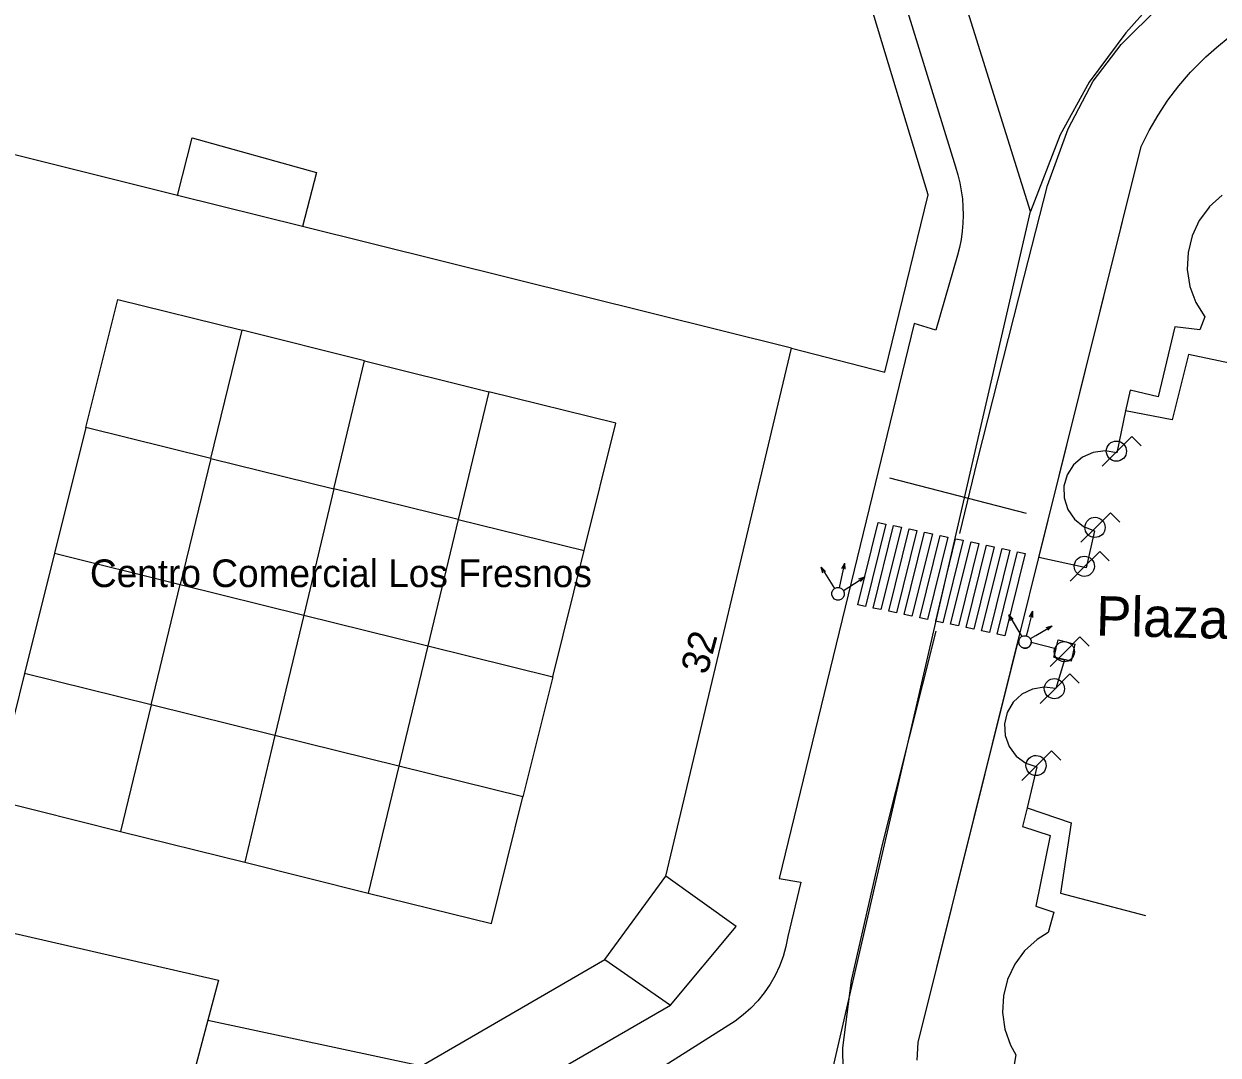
# Model space of a CAD drawing. Extents: x 282771 to 285132, y 4823109 to 4825496.
# Drawn here: x 284912.2 to 284987.7, y 4823387 to 4823452.2 of the extents above; entities that cross this region are included whole.
import ezdxf

# ---------------------------------------------------------------- set-up
doc = ezdxf.new("R2010")
doc.units = 0
for name, color, linetype in [('ACERA-BORDILLO', 7, 'Continuous'), ('ACERA-INTERIOR', 7, 'Continuous'), ('CALLE-EJE', 7, 'Continuous'), ('CALLE-TEXTO', 7, 'Continuous'), ('EDIFICIO', 7, 'Continuous'), ('FAROLA', 7, 'Continuous'), ('MEDIANERA', 7, 'Continuous'), ('NUM-PORTAL', 7, 'Continuous'), ('PASO-PEATONES', 7, 'Continuous'), ('SEMAFORO', 7, 'Continuous'), ('SENAL-VIARIA', 7, 'Continuous'), ('TXT-EDIFICIOS', 7, 'Continuous'), ('ZONA-VERDE', 7, 'Continuous')]:
    doc.layers.add(name, color=color, linetype=linetype)

msp = doc.modelspace()

# ---------------------------------------------------------------- linework, layer by layer
at = {"layer": 'ACERA-BORDILLO'}
for points in [[(284951.944, 4823505.233), (284971.133, 4823443.142), (284971.283, 4823442.642), (284971.403, 4823442.142), (284971.493, 4823441.642), (284971.563, 4823441.132), (284971.603, 4823440.612), (284971.613, 4823440.102), (284971.593, 4823439.582), (284971.553, 4823439.072), (284971.483, 4823438.562), (284971.373, 4823438.052), (284971.253, 4823437.562), (284969.893, 4823432.812), (284968.513, 4823433.242), (284959.973, 4823398.142), (284961.353, 4823397.912), (284960.523, 4823394.481), (284960.403, 4823393.841), (284960.233, 4823393.221), (284960.003, 4823392.611), (284959.733, 4823392.021), (284959.413, 4823391.461), (284959.043, 4823390.921), (284958.643, 4823390.421), (284958.193, 4823389.951), (284957.703, 4823389.521), (284957.193, 4823389.131), (284951.973, 4823385.811)], [(284968.713, 4823386.661), (284968.773, 4823387.782), (284982.873, 4823444.432), (284983.373, 4823445.442), (284983.943, 4823446.422), (284984.563, 4823447.372), (284985.253, 4823448.272), (284985.993, 4823449.132), (284986.783, 4823449.942), (284986.963, 4823450.112), (284987.623, 4823450.702), (284988.503, 4823451.412)]]:
    msp.add_lwpolyline(points, dxfattribs=at)
at = {"layer": 'ACERA-INTERIOR'}
for points in [[(284991.553, 4823430.092), (284985.863, 4823431.282), (284984.823, 4823427.152), (284981.883, 4823427.712)], [(284978.433, 4823411.892), (284977.343, 4823412.142), (284977.613, 4823413.232), (284978.683, 4823412.972), (284978.433, 4823411.892)], [(284975.653, 4823402.612), (284978.453, 4823401.662), (284977.773, 4823397.232), (284983.133, 4823395.822)]]:
    msp.add_lwpolyline(points, dxfattribs=at)
at = {"layer": 'CALLE-EJE'}
for points in [[(284975.863, 4823440.332), (284955.424, 4823505.593), (284939.614, 4823556.583)], [(285001.973, 4823458.943), (284997.28, 4823459.749), (284993.932, 4823459.271), (284990.027, 4823457.916), (284986.839, 4823456.242), (284984.368, 4823454.409), (284981.897, 4823451.619), (284979.586, 4823448.511), (284977.753, 4823445.163), (284975.863, 4823440.332)], [(284980.922, 4823364.941), (284976.557, 4823366.258), (284972.97, 4823367.932), (284970.021, 4823370.084), (284968.252, 4823371.811), (284965.956, 4823375.025), (284964.601, 4823379.09), (284963.725, 4823382.756), (284963.393, 4823386.211), (284975.863, 4823440.332)]]:
    msp.add_lwpolyline(points, dxfattribs=at)
at = {"layer": 'EDIFICIO'}
msp.add_lwpolyline([(284891.073, 4823411.711), (284889.553, 4823405.651), (284882.852, 4823379.321), (284876.372, 4823353.84), (284870.112, 4823329.18), (284871.722, 4823325.83), (284882.762, 4823323.04), (284891.072, 4823320.95), (284895.682, 4823319.88), (284904.512, 4823355.371), (284913.722, 4823353.271), (284917.782, 4823369.171), (284918.802, 4823370.301), (284953.103, 4823390.141), (284957.263, 4823395.111), (284952.813, 4823398.291), (284960.753, 4823431.682), (284966.663, 4823430.172), (284969.393, 4823441.372), (284953.724, 4823493.192)], dxfattribs=at)
at = {"layer": 'FAROLA'}
for p, q in [((284982.283, 4823426.102), (284981.343, 4823425.172)), ((284982.873, 4823425.512), (284982.283, 4823426.102)), ((284981.343, 4823425.172), (284980.413, 4823424.232)), ((284980.933, 4823421.282), (284979.993, 4823420.352)), ((284981.523, 4823420.692), (284980.933, 4823421.282)), ((284979.993, 4823420.352), (284979.063, 4823419.412)), ((284980.253, 4823418.822), (284979.313, 4823417.892)), ((284980.843, 4823418.232), (284980.253, 4823418.822)), ((284979.313, 4823417.892), (284978.383, 4823416.952)), ((284978.993, 4823413.422), (284978.053, 4823412.492)), ((284979.583, 4823412.832), (284978.993, 4823413.422)), ((284978.053, 4823412.492), (284977.123, 4823411.552)), ((284978.363, 4823411.082), (284977.423, 4823410.152)), ((284978.953, 4823410.492), (284978.363, 4823411.082)), ((284977.423, 4823410.152), (284976.493, 4823409.212)), ((284977.203, 4823406.222), (284976.263, 4823405.292)), ((284977.793, 4823405.632), (284977.203, 4823406.222)), ((284976.263, 4823405.292), (284975.333, 4823404.352))]:
    msp.add_line(p, q, dxfattribs=at)
for centre, major_axis in [((284981.303, 4823425.172), (0.362, 0.525)), ((284979.953, 4823420.352), (0.362, 0.525)), ((284979.273, 4823417.892), (0.362, 0.525)), ((284978.013, 4823412.492), (0.362, 0.525)), ((284977.383, 4823410.152), (0.362, 0.525)), ((284976.223, 4823405.292), (0.362, 0.524))]:
    msp.add_ellipse(centre, major_axis=major_axis, ratio=0.999979, dxfattribs=at)
at = {"layer": 'MEDIANERA'}
for p, q in [((284921.943, 4823441.342), (284904.223, 4823445.751)), ((284929.843, 4823439.372), (284921.943, 4823441.342)), ((284960.753, 4823431.682), (284929.843, 4823439.372)), ((284924.063, 4823424.701), (284926.033, 4823432.812)), ((284933.763, 4823430.882), (284926.033, 4823432.812)), ((284931.823, 4823422.791), (284933.763, 4823430.882)), ((284933.763, 4823430.882), (284941.633, 4823428.922)), ((284941.633, 4823428.922), (284939.683, 4823420.852)), ((284916.153, 4823426.661), (284914.173, 4823418.731)), ((284924.063, 4823424.701), (284916.153, 4823426.661)), ((284924.063, 4823424.701), (284922.123, 4823416.751)), ((284924.063, 4823424.701), (284931.823, 4823422.791)), ((284931.823, 4823422.791), (284929.923, 4823414.811)), ((284939.683, 4823420.852), (284931.823, 4823422.791)), ((284939.683, 4823420.852), (284937.763, 4823412.861)), ((284939.683, 4823420.852), (284947.653, 4823418.892)), ((284914.173, 4823418.731), (284912.283, 4823411.111)), ((284914.173, 4823418.731), (284922.123, 4823416.751)), ((284945.673, 4823410.902), (284947.653, 4823418.892)), ((284920.273, 4823409.131), (284922.123, 4823416.751)), ((284922.123, 4823416.751), (284929.923, 4823414.811)), ((284929.923, 4823414.811), (284928.103, 4823407.191)), ((284929.923, 4823414.811), (284937.763, 4823412.861)), ((284937.763, 4823412.861), (284935.933, 4823405.251)), ((284937.763, 4823412.861), (284945.673, 4823410.902)), ((284920.273, 4823409.131), (284912.283, 4823411.111)), ((284945.673, 4823410.902), (284943.783, 4823403.311)), ((284920.273, 4823409.131), (284918.333, 4823401.131)), ((284928.103, 4823407.191), (284920.273, 4823409.131)), ((284928.103, 4823407.191), (284926.193, 4823399.181)), ((284935.933, 4823405.251), (284928.103, 4823407.191)), ((284935.933, 4823405.251), (284934.003, 4823397.231)), ((284943.783, 4823403.311), (284935.933, 4823405.251)), ((284918.333, 4823401.131), (284926.193, 4823399.181)), ((284926.193, 4823399.181), (284934.003, 4823397.231)), ((284948.963, 4823393.021), (284952.813, 4823398.291)), ((284948.963, 4823393.021), (284953.103, 4823390.141)), ((284923.862, 4823389.191), (284922.372, 4823383.571))]:
    msp.add_line(p, q, dxfattribs=at)
for points in [[(284921.943, 4823441.342), (284922.883, 4823444.992), (284930.743, 4823442.802), (284929.843, 4823439.372)], [(284916.153, 4823426.661), (284918.173, 4823434.771), (284926.033, 4823432.812)], [(284947.653, 4823418.892), (284949.663, 4823426.932), (284941.633, 4823428.922)], [(284912.283, 4823411.111), (284910.303, 4823403.141), (284918.333, 4823401.131)], [(284934.003, 4823397.231), (284941.793, 4823395.301), (284943.783, 4823403.311)], [(284908.542, 4823395.381), (284924.542, 4823391.731), (284923.862, 4823389.191)], [(284923.862, 4823389.191), (284937.382, 4823386.311), (284948.963, 4823393.021)]]:
    msp.add_lwpolyline(points, dxfattribs=at)
at = {"layer": 'PASO-PEATONES'}
for points in [[(284964.949, 4823415.459), (284966.239, 4823420.667), (284966.728, 4823420.564), (284965.439, 4823415.356)], [(284965.929, 4823415.253), (284967.218, 4823420.461), (284967.707, 4823420.358), (284966.418, 4823415.15)], [(284966.908, 4823415.047), (284968.197, 4823420.255), (284968.687, 4823420.152), (284967.397, 4823414.944)], [(284967.887, 4823414.841), (284969.176, 4823420.049), (284969.666, 4823419.946), (284968.377, 4823414.738)], [(284968.866, 4823414.635), (284970.155, 4823419.843), (284970.645, 4823419.74), (284969.356, 4823414.532)], [(284969.892, 4823414.419), (284970.556, 4823417.299), (284971.135, 4823419.637), (284971.624, 4823419.534), (284970.335, 4823414.326)], [(284970.824, 4823414.223), (284972.114, 4823419.431), (284972.603, 4823419.328), (284971.314, 4823414.12)], [(284971.804, 4823414.017), (284973.093, 4823419.225), (284973.583, 4823419.122), (284972.293, 4823413.914)], [(284972.783, 4823413.811), (284974.072, 4823419.019), (284974.562, 4823418.916), (284973.272, 4823413.708)], [(284973.762, 4823413.605), (284975.051, 4823418.813), (284975.541, 4823418.71), (284974.252, 4823413.502)]]:
    msp.add_lwpolyline(points, close=True, dxfattribs=at)
at = {"layer": 'SEMAFORO'}
for p, q in [((284962.632, 4823417.841), (284963.274, 4823416.827)), ((284962.632, 4823417.841), (284962.92, 4823417.573)), ((284962.751, 4823417.466), (284962.632, 4823417.841)), ((284963.876, 4823416.925), (284964.138, 4823418.098)), ((284963.945, 4823417.75), (284964.138, 4823418.098)), ((284964.165, 4823417.7), (284964.138, 4823418.098)), ((284964.378, 4823416.58), (284965.392, 4823417.223)), ((284965.017, 4823417.104), (284965.392, 4823417.223)), ((284965.124, 4823416.935), (284965.392, 4823417.223)), ((284963.274, 4823416.827), (284963.489, 4823416.49)), ((284963.789, 4823416.538), (284963.876, 4823416.925)), ((284964.041, 4823416.366), (284964.378, 4823416.58)), ((284974.5, 4823414.83), (284975.114, 4823413.799)), ((284974.5, 4823414.83), (284974.78, 4823414.555)), ((284974.608, 4823414.453), (284974.5, 4823414.83)), ((284975.718, 4823413.88), (284976.013, 4823415.045)), ((284975.81, 4823414.702), (284976.013, 4823415.045)), ((284976.029, 4823414.647), (284976.013, 4823415.045)), ((284976.21, 4823413.521), (284977.241, 4823414.135)), ((284976.864, 4823414.027), (284977.241, 4823414.135)), ((284976.966, 4823413.855), (284977.241, 4823414.135)), ((284975.114, 4823413.799), (284975.318, 4823413.456)), ((284975.62, 4823413.496), (284975.718, 4823413.88)), ((284975.867, 4823413.316), (284976.21, 4823413.521))]:
    msp.add_line(p, q, dxfattribs=at)
for centre in [(284963.703, 4823416.152), (284975.523, 4823413.112)]:
    msp.add_ellipse(centre, major_axis=(0.227, 0.329), ratio=0.999979, dxfattribs=at)
at = {"layer": 'SENAL-VIARIA'}
msp.add_line((284975.614, 4823421.222), (284966.973, 4823423.461), dxfattribs=at)
for points in [[(284971.402, 4823419.966), (284972.524, 4823424.58), (284975.469, 4823436.199), (284976.938, 4823441.967), (284978.243, 4823445.559), (284979.828, 4823448.575), (284981.6, 4823450.877), (284984.056, 4823453.302)], [(284969.894, 4823413.782), (284966.497, 4823400.291), (284964.539, 4823391.692), (284963.995, 4823387.447), (284964.051, 4823383.382), (284964.417, 4823381.182), (284965.092, 4823378.925), (284966.176, 4823376.419), (284967.366, 4823374.287), (284968.68, 4823372.51), (284970, 4823370.933), (284972.281, 4823368.656), (284973.926, 4823367.143), (284976.219, 4823365.802), (284977.668, 4823365.124), (284980.67, 4823364.218), (284982.375, 4823363.88), (284984.737, 4823363.507), (284987.65, 4823363.454), (284990.013, 4823363.649)]]:
    msp.add_lwpolyline(points, dxfattribs=at)
at = {"layer": 'ZONA-VERDE'}
for p, q in [((284987.623, 4823450.702), (284988.503, 4823451.412)), ((284986.963, 4823450.112), (284987.623, 4823450.702)), ((284985.993, 4823449.132), (284986.783, 4823449.942)), ((284986.783, 4823449.942), (284986.963, 4823450.112)), ((284985.253, 4823448.272), (284985.993, 4823449.132)), ((284984.563, 4823447.372), (284985.253, 4823448.272)), ((284983.943, 4823446.422), (284984.563, 4823447.372)), ((284983.373, 4823445.442), (284983.943, 4823446.422)), ((284982.873, 4823444.432), (284983.373, 4823445.442)), ((284976.406, 4823418.451), (284982.873, 4823444.432)), ((284987.983, 4823441.352), (284987.175, 4823440.624)), ((284987.183, 4823440.622), (284986.543, 4823439.752)), ((284987.175, 4823440.624), (284987.183, 4823440.622)), ((284986.54, 4823439.753), (284986.083, 4823438.782)), ((284986.543, 4823439.752), (284986.54, 4823439.753)), ((284986.083, 4823438.782), (284985.833, 4823437.732)), ((284985.833, 4823437.732), (284985.783, 4823436.652)), ((284985.783, 4823436.652), (284985.953, 4823435.592)), ((284985.953, 4823435.592), (284986.331, 4823434.576)), ((284986.331, 4823434.576), (284986.323, 4823434.572)), ((284986.323, 4823434.572), (284986.883, 4823433.662)), ((284985.003, 4823433.042), (284983.953, 4823428.612)), ((284986.584, 4823432.842), (284985.003, 4823433.042)), ((284986.883, 4823433.662), (284986.584, 4823432.842)), ((284982.163, 4823429.022), (284981.884, 4823427.712)), ((284983.953, 4823428.612), (284982.163, 4823429.022)), ((284981.884, 4823427.712), (284981.323, 4823425.072)), ((284979.153, 4823424.792), (284978.593, 4823424.302)), ((284979.843, 4823425.092), (284979.153, 4823424.792)), ((284980.583, 4823425.192), (284979.843, 4823425.092)), ((284981.323, 4823425.072), (284980.583, 4823425.192)), ((284978.593, 4823424.302), (284978.183, 4823423.672)), ((284978.183, 4823423.672), (284977.983, 4823422.952)), ((284977.983, 4823422.952), (284977.993, 4823422.212)), ((284977.993, 4823422.212), (284978.223, 4823421.492)), ((284978.223, 4823421.492), (284978.643, 4823420.882)), ((284978.643, 4823420.882), (284979.223, 4823420.412)), ((284979.223, 4823420.412), (284979.923, 4823420.132)), ((284979.923, 4823420.132), (284979.383, 4823417.802)), ((284979.383, 4823417.802), (284976.406, 4823418.451)), ((284968.773, 4823387.781), (284975.127, 4823413.31)), ((284975.127, 4823413.31), (284975.165, 4823413.291)), ((284975.165, 4823413.291), (284975.161, 4823413.282)), ((284975.128, 4823413.174), (284975.123, 4823413.117)), ((284975.123, 4823413.117), (284975.126, 4823413.061)), ((284975.126, 4823413.061), (284975.137, 4823413.006)), ((284975.14, 4823413.229), (284975.128, 4823413.174)), ((284975.137, 4823413.006), (284975.156, 4823412.952)), ((284975.161, 4823413.282), (284975.14, 4823413.229)), ((284975.156, 4823412.952), (284975.182, 4823412.902)), ((284975.182, 4823412.902), (284975.215, 4823412.856)), ((284975.215, 4823412.856), (284975.254, 4823412.815)), ((284975.254, 4823412.815), (284975.299, 4823412.78)), ((284975.299, 4823412.78), (284975.348, 4823412.752)), ((284975.348, 4823412.752), (284975.4, 4823412.731)), ((284975.4, 4823412.731), (284975.455, 4823412.718)), ((284975.455, 4823412.718), (284975.511, 4823412.712)), ((284975.511, 4823412.712), (284975.568, 4823412.714)), ((284975.568, 4823412.714), (284975.623, 4823412.725)), ((284975.623, 4823412.725), (284975.677, 4823412.743)), ((284975.677, 4823412.743), (284975.727, 4823412.768)), ((284975.727, 4823412.768), (284975.736, 4823412.773)), ((284975.736, 4823412.773), (284975.781, 4823412.807)), ((284975.781, 4823412.807), (284975.822, 4823412.846)), ((284975.822, 4823412.846), (284975.856, 4823412.891)), ((284975.856, 4823412.891), (284975.884, 4823412.94)), ((284975.884, 4823412.94), (284975.905, 4823412.993)), ((284975.905, 4823412.993), (284975.918, 4823413.048)), ((284975.918, 4823413.048), (284975.923, 4823413.104)), ((284975.923, 4823413.104), (284977.473, 4823412.702)), ((284977.481, 4823412.7), (284977.343, 4823412.142)), ((284977.473, 4823412.702), (284977.481, 4823412.7)), ((284977.343, 4823412.142), (284978.024, 4823411.986)), ((284978.023, 4823411.982), (284977.473, 4823410.162)), ((284978.024, 4823411.986), (284978.023, 4823411.982)), ((284975.333, 4823409.802), (284974.783, 4823409.292)), ((284975.993, 4823410.132), (284975.333, 4823409.802)), ((284976.733, 4823410.252), (284975.993, 4823410.132)), ((284977.473, 4823410.162), (284976.733, 4823410.252)), ((284974.783, 4823409.292), (284974.403, 4823408.652)), ((284974.403, 4823408.652), (284974.233, 4823407.932)), ((284974.233, 4823407.932), (284974.273, 4823407.192)), ((284974.273, 4823407.192), (284974.523, 4823406.492)), ((284974.523, 4823406.492), (284974.973, 4823405.892)), ((284974.973, 4823405.892), (284975.573, 4823405.452)), ((284975.573, 4823405.452), (284976.273, 4823405.202)), ((284976.273, 4823405.202), (284975.653, 4823402.612)), ((284975.653, 4823402.612), (284975.373, 4823401.442)), ((284975.373, 4823401.442), (284977.113, 4823400.862)), ((284977.113, 4823400.862), (284976.203, 4823396.402)), ((284976.203, 4823396.402), (284977.343, 4823396.032)), ((284977.343, 4823396.032), (284976.993, 4823394.732)), ((284976.993, 4823394.732), (284976.293, 4823394.302)), ((284976.293, 4823394.302), (284975.503, 4823393.582)), ((284975.503, 4823393.582), (284974.873, 4823392.732)), ((284974.873, 4823392.732), (284974.423, 4823391.762)), ((284968.713, 4823386.661), (284968.773, 4823387.781)), ((284974.953, 4823386.992), (284974.613, 4823385.092))]:
    msp.add_line(p, q, dxfattribs=at)
msp.add_lwpolyline([(284974.423, 4823391.762), (284974.163, 4823390.732), (284974.103, 4823389.672), (284974.253, 4823388.622), (284974.603, 4823387.612), (284974.953, 4823386.992)], dxfattribs=at)

# ---------------------------------------------------------------- texts
at = {"layer": 'CALLE-TEXTO'}
msp.add_text('Plaza de los Fresnos', height=2.5, rotation=358.55254, dxfattribs=at).set_placement((284979.992, 4823413.517))
at = {"layer": 'NUM-PORTAL'}
msp.add_text('32', height=1.75, rotation=74.86964, dxfattribs=at).set_placement((284955.421, 4823410.98))
at = {"layer": 'TXT-EDIFICIOS'}
msp.add_text('Centro Comercial Los Fresnos', height=1.75, rotation=0.00059, dxfattribs=at).set_placement((284916.409, 4823416.576))

doc.saveas('drawing.dxf')
